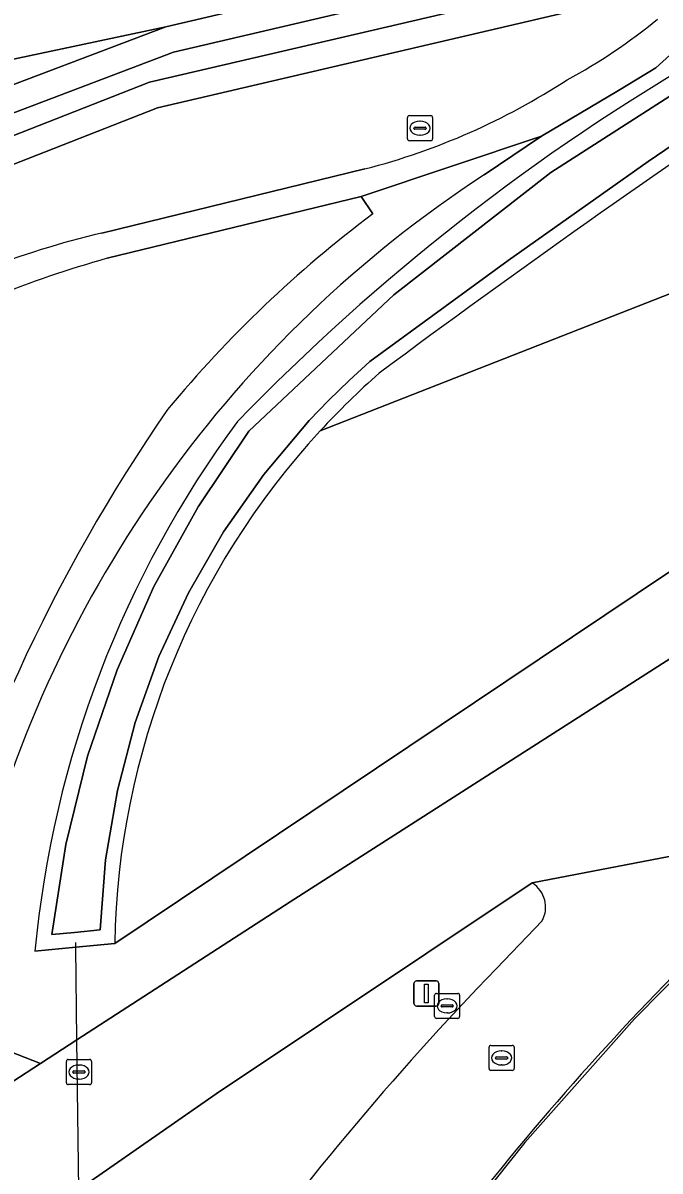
# Model space of a CAD drawing. Extents: x 155018 to 156648, y 383979 to 385733.
# Drawn here: x 155770.67 to 155796.08, y 384165.65 to 384211.44 of the extents above; entities that cross this region are included whole.
import ezdxf

# ---------------------------------------------------------------- set-up
doc = ezdxf.new("R2010")
doc.units = 0
for name, color, linetype in [('IMGEO_Berm_groen', 7, 'Continuous'), ('IMGEO_Duiker', 7, 'Continuous'), ('IMGEO_Erf', 7, 'Continuous'), ('IMGEO_Groenvoorziening', 7, 'Continuous'), ('IMGEO_Lichtmast', 7, 'Continuous'), ('IMGEO_Lijnafwatering', 7, 'Continuous'), ('IMGEO_Loofbos', 7, 'Continuous'), ('IMGEO_Oever', 7, 'Continuous'), ('IMGEO_Rijbaan_lokaal_gesloten', 7, 'Continuous'), ('IMGEO_Rijbaan_regionaal_gesloten', 7, 'Continuous'), ('IMGEO_Rioolput', 7, 'Continuous'), ('IMGEO_Verkeerseiland_groen', 7, 'Continuous'), ('IMGEO_Voetpad_halfverhard', 7, 'Continuous'), ('IMGEO_Waterloop', 7, 'Continuous')]:
    doc.layers.add(name, color=color, linetype=linetype)

msp = doc.modelspace()

# ---------------------------------------------------------------- linework, layer by layer
at = {"layer": 'IMGEO_Berm_groen'}
for points in [[(155964.654, 384260.752), (155910.963, 384240.78), (155869.79, 384226.043), (155854.814, 384220.045), (155838.88, 384213.664), (155817.993, 384203.114), (155797.794, 384190.44), (155774.329, 384174.729), (155772.78, 384174.578), (155771.149, 384174.418)], [(155782.527, 384195.174), (155816.208, 384208.371), (155836.418, 384217.702), (155851.078, 384227.254), (155861.536, 384234.067)], [(155798.959, 384213.16), (155798.136, 384211.657), (155795.909, 384209.652), (155794.429, 384208.75), (155791.357, 384206.918), (155789.068, 384205.383)], [(155768.894, 384177.278), (155768.358, 384174.726), (155768.652, 384172.625), (155769.793, 384170.718), (155770.143, 384170.422), (155771.374, 384169.943), (155772.824, 384170.881), (155781.333, 384176.383), (155812.834, 384196.55)]]:
    msp.add_lwpolyline(points, dxfattribs=at)
for centre, radius, start, end in [((155841.197, 384135.602), 86.214, 119.99014, 135.955), ((156024.503, 383875.624), 401.253, 123.74485, 126.66801), ((155815.232, 384165.31), 47.858, 123.1402, 165.5176), ((155805.434, 384174.037), 31.169, 131.2468, 137.3008), ((155813.112, 384170.475), 42.148, 143.5096, 174.6322)]:
    msp.add_arc(centre, radius, start, end, dxfattribs=at)
at = {"layer": 'IMGEO_Duiker'}
msp.add_lwpolyline([(155772.956, 384159.634), (155772.95, 384160.115), (155772.921, 384162.648), (155772.894, 384164.911), (155772.824, 384170.881), (155772.78, 384174.578), (155772.778, 384174.761)], dxfattribs=at)
at = {"layer": 'IMGEO_Erf'}
msp.add_arc((155879.155, 384092.638), 115.51, 131.27808, 146.72844, dxfattribs=at)
at = {"layer": 'IMGEO_Groenvoorziening'}
for points in [[(155635.729, 384170.113), (155658.49, 384178.478), (155684.215, 384185.803), (155698.587, 384189.242), (155696.562, 384191.964), (155730.691, 384200.737), (155731.386, 384200.912), (155752.797, 384206.292), (155776.366, 384211.291), (155795.473, 384215.769), (155798.058, 384216.419), (155798.005, 384216.96), (155797.825, 384217.738)], [(155794.267, 384212.312), (155776.031, 384208.058), (155767.75, 384204.811), (155765.386, 384204.964)], [(155768.28, 384208.223), (155776.366, 384211.291), (155752.797, 384206.292), (155731.386, 384200.912), (155730.691, 384200.737), (155696.562, 384191.964), (155698.587, 384189.242), (155721.204, 384194.653), (155733.542, 384197.714), (155747.749, 384201.238), (155759.371, 384197.346), (155753.829, 384195.302), (155741.205, 384188.631), (155740.127, 384187.943), (155726.084, 384178.98), (155712.315, 384170.777), (155714.747, 384167.506), (155722.285, 384171.504), (155733.012, 384177.92), (155742.323, 384184.684), (155753.959, 384193.138), (155759.683, 384196.988), (155764.52, 384199.407)], [(155773.81, 384203.057), (155784.312, 384205.62)], [(155784.629, 384203.83), (155784.164, 384204.513), (155774.027, 384202.056)]]:
    msp.add_lwpolyline(points, dxfattribs=at)
for centre, radius, start, end in [((155781.483, 384229.344), 22.924, 298.3799, 309.2276), ((155777.525, 384231.945), 27.186, 284.4571, 303.1194), ((155813.583, 384165.268), 48.222, 126.9007, 140.3782), ((155781.681, 384169.375), 34.589, 103.1538, 119.7455), ((155787.604, 384154.69), 49.273, 105.9944, 117.2016), ((155833.464, 384156.676), 69.281, 145.39623, 165.34199)]:
    msp.add_arc(centre, radius, start, end, dxfattribs=at)
at = {"layer": 'IMGEO_Lichtmast'}
for p, q in [((155786.365, 384173.231), (155787.155, 384173.231)), ((155787.155, 384173.231), (155786.365, 384173.231)), ((155786.265, 384172.331), (155786.265, 384173.131)), ((155786.265, 384173.131), (155786.265, 384172.331)), ((155787.255, 384173.131), (155787.255, 384172.331)), ((155787.255, 384172.331), (155787.255, 384173.131)), ((155787.155, 384172.231), (155786.365, 384172.231)), ((155786.365, 384172.231), (155787.155, 384172.231))]:
    msp.add_line(p, q, dxfattribs=at)
msp.add_lwpolyline([(155786.685, 384173.106), (155786.835, 384173.106), (155786.835, 384172.356), (155786.685, 384172.356), (155786.685, 384173.106)], dxfattribs=at)
for centre, start, end in [((155786.365, 384173.131), 90, 180), ((155786.365, 384173.131), 90, 180), ((155787.155, 384173.131), 0, 90), ((155787.155, 384173.131), 360, 90), ((155786.365, 384172.331), 180, 270), ((155786.365, 384172.331), 180, 270), ((155787.155, 384172.331), 270, 0), ((155787.155, 384172.331), 270, 0)]:
    msp.add_arc(centre, 0.1, start, end, dxfattribs=at)
at = {"layer": 'IMGEO_Lijnafwatering'}
for points in [[(155809.662, 384185.014), (155804.561, 384180.843), (155799.689, 384176.407), (155795.06, 384171.719)], [(155795.06, 384171.719), (155790.686, 384166.791), (155786.581, 384161.637), (155782.756, 384156.272)]]:
    msp.add_lwpolyline(points, dxfattribs=at)
at = {"layer": 'IMGEO_Loofbos'}
for points in [[(155774.329, 384174.729), (155797.794, 384190.44), (155817.993, 384203.114), (155838.88, 384213.664), (155854.814, 384220.045), (155869.79, 384226.043), (155910.963, 384240.78), (155964.654, 384260.752)], [(155861.536, 384234.067), (155851.078, 384227.254), (155836.418, 384217.702), (155816.208, 384208.371), (155782.527, 384195.174)]]:
    msp.add_lwpolyline(points, dxfattribs=at)
msp.add_arc((155805.295, 384174.178), 30.971, 137.3195, 178.9811, dxfattribs=at)
at = {"layer": 'IMGEO_Oever'}
for points in [[(155795.473, 384215.769), (155776.366, 384211.291), (155768.28, 384208.223)], [(155793.964, 384213.328), (155775.716, 384209.072), (155767.583, 384205.883), (155766.362, 384205.962), (155766.887, 384206.353), (155767.444, 384206.696), (155768.03, 384206.988), (155768.64, 384207.227), (155776.676, 384210.276), (155794.777, 384214.519)], [(155765.386, 384204.964), (155767.75, 384204.811), (155776.031, 384208.058), (155794.267, 384212.312)], [(155801.26, 384209.756), (155795.61, 384205.911), (155790.026, 384201.97), (155784.509, 384197.935), (155783.675, 384197.178), (155782.868, 384196.392), (155782.089, 384195.578), (155780.283, 384193.436), (155778.674, 384191.142), (155777.275, 384188.715), (155776.096, 384186.173), (155775.148, 384183.536), (155774.437, 384180.826), (155773.969, 384178.064), (155773.748, 384175.271), (155772.722, 384175.171), (155771.816, 384175.082), (155772.376, 384178.672), (155773.248, 384182.199), (155774.425, 384185.637), (155775.897, 384188.959), (155777.654, 384192.139), (155779.682, 384195.154), (155785.462, 384200.596), (155791.721, 384205.478), (155798.406, 384209.76)], [(155771.149, 384174.418), (155772.78, 384174.578), (155774.329, 384174.729)]]:
    msp.add_lwpolyline(points, dxfattribs=at)
for centre, radius, start, end in [((155841.197, 384135.602), 86.214, 119.99014, 135.955), ((156024.503, 383875.624), 401.253, 123.74485, 126.66801), ((155805.434, 384174.037), 31.169, 131.2468, 137.3008), ((155813.112, 384170.475), 42.148, 143.5096, 174.6322), ((155805.295, 384174.178), 30.971, 137.3195, 178.9811)]:
    msp.add_arc(centre, radius, start, end, dxfattribs=at)
at = {"layer": 'IMGEO_Rijbaan_lokaal_gesloten'}
for points in [[(155802.951, 384179.446), (155790.986, 384177.14)], [(155791.376, 384175.624), (155789.557, 384173.73)]]:
    msp.add_lwpolyline(points, dxfattribs=at)
for centre, radius, start, end in [((155879.155, 384092.638), 115.51, 131.27808, 146.72844), ((155790.384, 384176.177), 1.135, 330.8485, 58.0052), ((155876.397, 384089.614), 120.899, 135.91291, 144.3338)]:
    msp.add_arc(centre, radius, start, end, dxfattribs=at)
at = {"layer": 'IMGEO_Rijbaan_regionaal_gesloten'}
for points in [[(155812.834, 384196.55), (155781.333, 384176.383), (155772.824, 384170.881), (155771.374, 384169.943), (155770.262, 384169.224), (155769.282, 384168.591), (155768.287, 384167.948), (155758.06, 384161.335), (155744.011, 384152.251), (155715.871, 384133.473)], [(155655.933, 384083.191), (155661.363, 384087.135), (155709.943, 384121.216), (155738.649, 384141.064), (155761.158, 384156.738), (155771.995, 384164.285), (155772.894, 384164.911), (155773.106, 384165.058), (155773.393, 384165.258), (155778.383, 384168.733), (155790.986, 384177.14), (155802.951, 384179.446)]]:
    msp.add_lwpolyline(points, dxfattribs=at)
at = {"layer": 'IMGEO_Rioolput'}
for p, q in [((155786.007, 384206.816), (155786.007, 384207.668)), ((155786.082, 384207.742), (155786.934, 384207.742)), ((155786.495, 384207.522), (155786.52, 384207.522)), ((155787.008, 384207.668), (155787.008, 384206.816)), ((155786.266, 384207.236), (155786.266, 384207.248)), ((155786.704, 384207.199), (155786.306, 384207.199)), ((155786.309, 384207.285), (155786.707, 384207.285)), ((155786.75, 384207.248), (155786.75, 384207.236)), ((155786.934, 384206.742), (155786.082, 384206.742)), ((155786.518, 384206.962), (155786.493, 384206.962)), ((155787.162, 384172.738), (155788.014, 384172.738)), ((155787.087, 384171.812), (155787.087, 384172.664)), ((155787.346, 384172.232), (155787.346, 384172.244)), ((155787.389, 384172.281), (155787.787, 384172.281)), ((155787.575, 384172.518), (155787.6, 384172.518)), ((155787.83, 384172.244), (155787.83, 384172.232)), ((155788.088, 384172.664), (155788.088, 384171.812)), ((155787.784, 384172.195), (155787.386, 384172.195)), ((155787.598, 384171.958), (155787.573, 384171.958)), ((155788.014, 384171.738), (155787.162, 384171.738)), ((155789.261, 384169.736), (155789.261, 384170.588)), ((155789.336, 384170.662), (155790.188, 384170.662)), ((155789.749, 384170.442), (155789.774, 384170.442)), ((155790.262, 384170.588), (155790.262, 384169.736)), ((155772.403, 384169.174), (155772.403, 384170.026)), ((155772.478, 384170.1), (155773.33, 384170.1)), ((155773.404, 384170.026), (155773.404, 384169.174)), ((155789.52, 384170.156), (155789.52, 384170.168)), ((155789.958, 384170.119), (155789.56, 384170.119)), ((155789.563, 384170.205), (155789.961, 384170.205)), ((155790.004, 384170.168), (155790.004, 384170.156)), ((155772.662, 384169.594), (155772.662, 384169.606)), ((155773.1, 384169.557), (155772.702, 384169.557)), ((155772.705, 384169.643), (155773.103, 384169.643)), ((155772.891, 384169.88), (155772.916, 384169.88)), ((155773.146, 384169.606), (155773.146, 384169.594)), ((155790.188, 384169.662), (155789.336, 384169.662)), ((155789.772, 384169.882), (155789.747, 384169.882)), ((155773.33, 384169.1), (155772.478, 384169.1)), ((155772.914, 384169.32), (155772.889, 384169.32))]:
    msp.add_line(p, q, dxfattribs=at)
for points in [[(155786.007, 384206.816), (155786.007, 384207.668)], [(155786.082, 384207.742), (155786.934, 384207.742)], [(155787.008, 384207.668), (155787.008, 384206.816)], [(155786.934, 384206.742), (155786.082, 384206.742)], [(155787.162, 384172.738), (155788.014, 384172.738)], [(155787.087, 384171.812), (155787.087, 384172.664)], [(155788.088, 384172.664), (155788.088, 384171.812)], [(155788.014, 384171.738), (155787.162, 384171.738)], [(155789.261, 384169.736), (155789.261, 384170.588)], [(155789.336, 384170.662), (155790.188, 384170.662)], [(155790.262, 384170.588), (155790.262, 384169.736)], [(155772.403, 384169.174), (155772.403, 384170.026)], [(155772.478, 384170.1), (155773.33, 384170.1)], [(155773.404, 384170.026), (155773.404, 384169.174)], [(155790.188, 384169.662), (155789.336, 384169.662)], [(155773.33, 384169.1), (155772.478, 384169.1)]]:
    msp.add_lwpolyline(points, dxfattribs=at)
for centre, radius, start, end in [((155786.084, 384207.666), 0.0765, 91.552, 178.448), ((155786.084, 384207.666), 0.0765, 91.552, 178.448), ((155786.932, 384207.666), 0.0765, 1.552, 88.448), ((155786.932, 384207.666), 0.0765, 1.552, 88.448), ((155786.306, 384207.245), 0.0403, 85.8775, 175.7526), ((155786.303, 384207.235), 0.0366, 178.938, 274.7102), ((155786.707, 384207.242), 0.043, 264.8664, 352.4533), ((155786.711, 384207.247), 0.0386, 1.7309, 96.639), ((155786.084, 384206.818), 0.0765, 181.552, 268.448), ((155786.084, 384206.818), 0.0765, 181.552, 268.448), ((155786.932, 384206.818), 0.0765, 271.552, 358.448), ((155786.932, 384206.818), 0.0765, 271.552, 358.448), ((155787.164, 384172.662), 0.0765, 91.552, 178.448), ((155787.164, 384172.662), 0.0765, 91.552, 178.448), ((155788.012, 384172.662), 0.0765, 1.552, 88.448), ((155788.012, 384172.662), 0.0765, 1.552, 88.448), ((155787.386, 384172.241), 0.0403, 85.8775, 175.7526), ((155787.791, 384172.243), 0.0386, 1.7309, 96.639), ((155787.164, 384171.814), 0.0765, 181.552, 268.448), ((155787.164, 384171.814), 0.0765, 181.552, 268.448), ((155787.383, 384172.231), 0.0366, 178.938, 274.7102), ((155787.787, 384172.238), 0.043, 264.8664, 352.4533), ((155788.012, 384171.814), 0.0765, 271.552, 358.448), ((155788.012, 384171.814), 0.0765, 271.552, 358.448), ((155789.338, 384170.586), 0.0765, 91.552, 178.448), ((155789.338, 384170.586), 0.0765, 91.552, 178.448), ((155790.186, 384170.586), 0.0765, 1.552, 88.448), ((155790.186, 384170.586), 0.0765, 1.552, 88.448), ((155772.48, 384170.024), 0.0765, 91.552, 178.448), ((155772.48, 384170.024), 0.0765, 91.552, 178.448), ((155773.328, 384170.024), 0.0765, 1.552, 88.448), ((155773.328, 384170.024), 0.0765, 1.552, 88.448), ((155789.56, 384170.165), 0.0403, 85.8775, 175.7526), ((155789.557, 384170.155), 0.0366, 178.938, 274.7102), ((155789.961, 384170.162), 0.043, 264.8664, 352.4533), ((155789.965, 384170.167), 0.0386, 1.7309, 96.639), ((155772.702, 384169.603), 0.0403, 85.8775, 175.7526), ((155772.699, 384169.593), 0.0366, 178.938, 274.7102), ((155773.103, 384169.6), 0.043, 264.8664, 352.4533), ((155773.107, 384169.605), 0.0386, 1.7309, 96.639), ((155789.338, 384169.738), 0.0765, 181.552, 268.448), ((155789.338, 384169.738), 0.0765, 181.552, 268.448), ((155790.186, 384169.738), 0.0765, 271.552, 358.448), ((155790.186, 384169.738), 0.0765, 271.552, 358.448), ((155772.48, 384169.176), 0.0765, 181.552, 268.448), ((155772.48, 384169.176), 0.0765, 181.552, 268.448), ((155773.328, 384169.176), 0.0765, 271.552, 358.448), ((155773.328, 384169.176), 0.0765, 271.552, 358.448)]:
    msp.add_arc(centre, radius, start, end, dxfattribs=at)
for centre, major_axis, ratio, start_param, end_param in [((155786.494, 384207.242), (-0.387, 0.002), 0.722429, 4.712389, 7.853982), ((155786.519, 384207.242), (-0.39, 0.002), 0.717154, 1.570796, 4.712389), ((155787.574, 384172.238), (-0.387, 0.002), 0.722429, 4.712389, 7.853982), ((155787.599, 384172.238), (-0.39, 0.002), 0.717154, 1.570796, 4.712389), ((155789.748, 384170.162), (-0.387, 0.002), 0.722429, 4.712389, 7.853982), ((155789.773, 384170.162), (-0.39, 0.002), 0.717154, 1.570796, 4.712389), ((155772.89, 384169.6), (-0.387, 0.002), 0.722429, 4.712389, 7.853982), ((155772.915, 384169.6), (-0.39, 0.002), 0.717154, 1.570796, 4.712389)]:
    msp.add_ellipse(centre, major_axis=major_axis, ratio=ratio, start_param=start_param, end_param=end_param, dxfattribs=at)
at = {"layer": 'IMGEO_Verkeerseiland_groen'}
for points in [[(155790.986, 384177.14), (155778.383, 384168.733), (155773.393, 384165.258), (155775.731, 384161.902), (155776.841, 384160.388), (155777.283, 384160.079), (155778.175, 384160.106)], [(155789.557, 384173.73), (155791.376, 384175.624)]]:
    msp.add_lwpolyline(points, dxfattribs=at)
for centre, radius, start, end in [((155790.384, 384176.177), 1.135, 330.8485, 58.0052), ((155876.397, 384089.614), 120.899, 135.91291, 144.3338)]:
    msp.add_arc(centre, radius, start, end, dxfattribs=at)
at = {"layer": 'IMGEO_Voetpad_halfverhard'}
for points in [[(155784.164, 384204.513), (155791.357, 384206.918), (155794.429, 384208.75), (155795.909, 384209.652), (155798.136, 384211.657), (155798.959, 384213.16)], [(155789.068, 384205.383), (155791.357, 384206.918), (155784.164, 384204.513), (155784.629, 384203.83)], [(155784.312, 384205.62), (155773.81, 384203.057)], [(155774.027, 384202.056), (155784.164, 384204.513)], [(155766.438, 384174.207), (155767.138, 384171.877), (155768.108, 384170.221), (155768.28, 384169.927), (155768.446, 384169.258), (155768.287, 384167.948), (155769.282, 384168.591), (155770.262, 384169.224), (155771.374, 384169.943), (155770.143, 384170.422), (155769.793, 384170.718), (155768.652, 384172.625), (155768.358, 384174.726), (155768.894, 384177.278)]]:
    msp.add_lwpolyline(points, dxfattribs=at)
for centre, radius, start, end in [((155781.483, 384229.344), 22.924, 298.3799, 309.2276), ((155777.525, 384231.945), 27.186, 284.4571, 303.1194), ((155815.232, 384165.31), 47.858, 123.1402, 165.5176), ((155813.583, 384165.268), 48.222, 126.9007, 140.3782), ((155781.681, 384169.375), 34.589, 103.1538, 119.7455), ((155787.604, 384154.69), 49.273, 105.9944, 117.2016), ((155833.464, 384156.676), 69.281, 145.39623, 165.34199)]:
    msp.add_arc(centre, radius, start, end, dxfattribs=at)
at = {"layer": 'IMGEO_Waterloop'}
for points in [[(155794.777, 384214.519), (155776.676, 384210.276), (155768.64, 384207.227), (155768.03, 384206.988), (155767.444, 384206.696), (155766.887, 384206.353), (155766.362, 384205.962), (155767.583, 384205.883), (155775.716, 384209.072), (155793.964, 384213.328)], [(155798.406, 384209.76), (155791.721, 384205.478), (155785.462, 384200.596), (155779.682, 384195.154), (155777.654, 384192.139), (155775.897, 384188.959), (155774.425, 384185.637), (155773.248, 384182.199), (155772.376, 384178.672), (155771.816, 384175.082), (155772.722, 384175.171), (155773.748, 384175.271), (155773.969, 384178.064), (155774.437, 384180.826), (155775.148, 384183.536), (155776.096, 384186.173), (155777.275, 384188.715), (155778.674, 384191.142), (155780.283, 384193.436), (155782.089, 384195.578), (155782.868, 384196.392), (155783.675, 384197.178), (155784.509, 384197.935), (155790.026, 384201.97), (155795.61, 384205.911), (155801.26, 384209.756)]]:
    msp.add_lwpolyline(points, dxfattribs=at)

doc.saveas('drawing.dxf')
